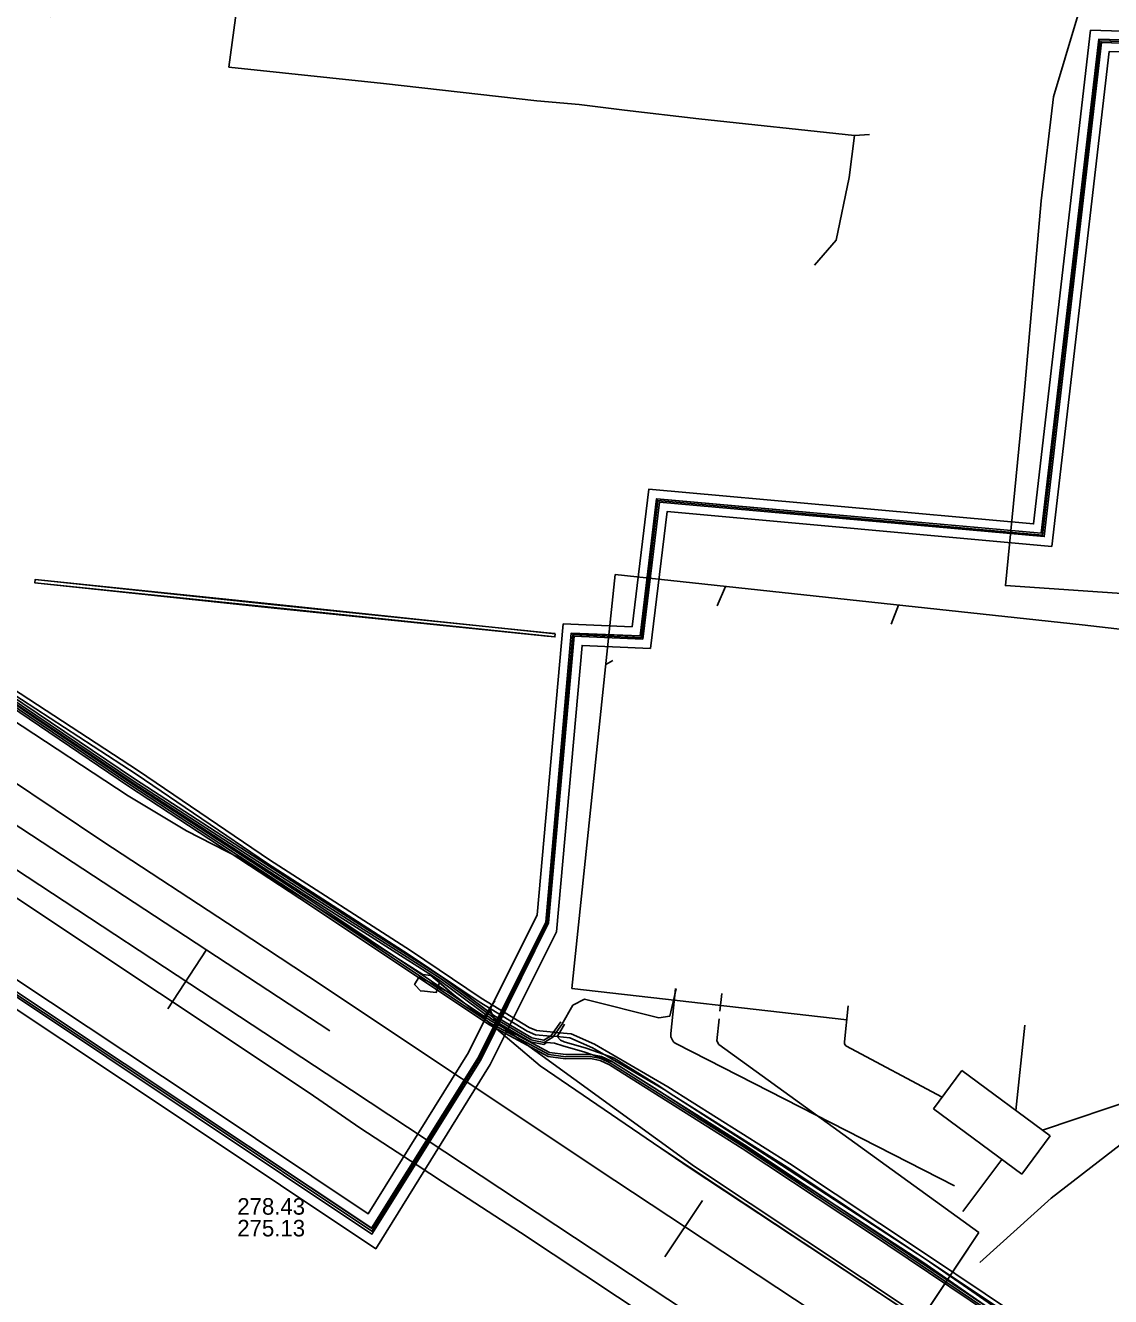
# Model space of a CAD drawing. Extents: x -598233 to -596890, y -1157848 to -1156431.
# Drawn here: x -597768.3 to -597715.9, y -1156857.7 to -1156796.3 of the extents above; entities that cross this region are included whole.
import ezdxf

# ---------------------------------------------------------------- set-up
doc = ezdxf.new("R2010")
doc.units = 0
for name, color, linetype in [('Vrstva 1', 7, 'Continuous'), ('Vrstva 13', 7, 'Continuous'), ('Vrstva 19', 7, 'Continuous'), ('Vrstva 25', 7, 'Continuous'), ('Vrstva 26', 7, 'Continuous'), ('Vrstva 3', 7, 'Continuous'), ('Vrstva 34', 7, 'Continuous'), ('Vrstva 37', 7, 'Continuous'), ('Vrstva 42', 7, 'Continuous'), ('Vrstva 44', 7, 'Continuous'), ('Vrstva 45', 7, 'Continuous'), ('Vrstva 5', 7, 'Continuous'), ('Vrstva 55', 7, 'Continuous'), ('Vrstva 8', 7, 'Continuous')]:
    doc.layers.add(name, color=color, linetype=linetype)

msp = doc.modelspace()

# ---------------------------------------------------------------- linework, layer by layer
at = {"layer": 'Vrstva 1'}
for p, q in [((-597739.78, -1156822.87), (-597741.88, -1156842.864)), ((-597734.454, -1156823.443), (-597734.861, -1156824.373)), ((-597726.112, -1156824.341), (-597726.456, -1156825.253)), ((-597740.236, -1156827.214), (-597739.9, -1156827.023)), ((-597741.88, -1156842.864), (-597728.605, -1156844.373)), ((-597728.715, -1156845.426), (-597728.534, -1156843.695)), ((-597720.002, -1156844.627), (-597720.434, -1156848.755)), ((-597728.715, -1156845.525), (-597728.715, -1156845.426)), ((-597728.654, -1156845.627), (-597728.715, -1156845.525)), ((-597728.654, -1156845.627), (-597723.993, -1156848.103)), ((-597710.63, -1156846.836), (-597719.157, -1156849.698)), ((-597721.112, -1156851.114), (-597723, -1156853.63))]:
    msp.add_line(p, q, dxfattribs=at)
for points in [[(-597753.55, -1156844.91), (-597795.28, -1156817.53)], [(-597690.788, -1156828.348), (-597717.241, -1156825.295), (-597739.78, -1156822.87)], [(-597761.381, -1156843.841), (-597759.533, -1156841.009)], [(-597735.56, -1156853.1), (-597737.391, -1156855.813)]]:
    msp.add_lwpolyline(points, dxfattribs=at)
at = {"layer": 'Vrstva 13'}
for p, q in [((-597737.096, -1156845.034), (-597736.869, -1156842.865)), ((-597723.4, -1156852.39), (-597736.819, -1156845.535))]:
    msp.add_line(p, q, dxfattribs=at)
msp.add_lwpolyline([(-597704.92, -1156875.14), (-597716.336, -1156867.602), (-597719.97, -1156865.22), (-597728.521, -1156859.577), (-597739.8, -1156852.13), (-597754.58, -1156842.28), (-597758.034, -1156840.01), (-597764.51, -1156835.75), (-597773.743, -1156829.58), (-597781.321, -1156824.498), (-597782.24, -1156823.88), (-597793.17, -1156816.6), (-597794.831, -1156816.258)], dxfattribs=at)
msp.add_arc((-597736.599, -1156845.086), 0.5, 174.02515, 243.92666, dxfattribs=at)
at = {"layer": 'Vrstva 19'}
msp.add_lwpolyline([(-597728.77, -1156864.98), (-597744.35, -1156854.65), (-597748.12, -1156852.2), (-597749.343, -1156851.396), (-597750.63, -1156850.55), (-597752.11, -1156849.58), (-597754.55, -1156847.89), (-597769.01, -1156838.27), (-597782.35, -1156829.41), (-597792.52, -1156822.91), (-597793.46, -1156822.43), (-597794.35, -1156821.94), (-597795.99, -1156821.18), (-597799.22, -1156819.85), (-597801.34, -1156819.11), (-597804.12, -1156818.41)], dxfattribs=at)
at = {"layer": 'Vrstva 25'}
for points in [[(-597738.517, -1156825.914), (-597737.716, -1156819.281), (-597719.145, -1156820.96), (-597716.384, -1156797.09), (-597711.284, -1156797.254)], [(-597743.078, -1156839.714), (-597741.832, -1156825.768), (-597738.517, -1156825.914)], [(-597787.655, -1156830.499), (-597785.733, -1156831.782), (-597769.147, -1156842.835), (-597760.202, -1156848.782), (-597751.523, -1156854.582), (-597746.335, -1156846.242), (-597743.078, -1156839.714)]]:
    msp.add_lwpolyline(points, dxfattribs=at)
at = {"layer": 'Vrstva 26'}
for points in [[(-597738.958, -1156825.394), (-597738.154, -1156818.739), (-597719.586, -1156820.418), (-597716.828, -1156796.575), (-597711.268, -1156796.754)], [(-597711.3, -1156797.754), (-597715.94, -1156797.604), (-597718.704, -1156821.502), (-597737.277, -1156819.823), (-597738.076, -1156826.434)], [(-597743.543, -1156839.303), (-597742.288, -1156825.247), (-597738.958, -1156825.394)], [(-597738.076, -1156826.434), (-597741.377, -1156826.288), (-597742.613, -1156840.126)], [(-597787.322, -1156830), (-597785.4, -1156831.283), (-597768.815, -1156842.336), (-597759.869, -1156848.282), (-597751.705, -1156853.739), (-597746.859, -1156845.949), (-597743.543, -1156839.303)], [(-597742.613, -1156840.126), (-597745.81, -1156846.535), (-597751.341, -1156855.426), (-597760.535, -1156849.281), (-597769.48, -1156843.335), (-597786.066, -1156832.281), (-597787.587, -1156831.266)]]:
    msp.add_lwpolyline(points, dxfattribs=at)
at = {"layer": 'Vrstva 3'}
for p, q in [((-597756.558, -1156824.45), (-597767.806, -1156823.262)), ((-597756.542, -1156824.29), (-597767.788, -1156823.103)), ((-597743.073, -1156825.839), (-597756.558, -1156824.45)), ((-597743.062, -1156825.68), (-597756.542, -1156824.29)), ((-597742.694, -1156825.878), (-597743.073, -1156825.839)), ((-597742.68, -1156825.719), (-597743.062, -1156825.68)), ((-597724.415, -1156848.675), (-597723.049, -1156846.824)), ((-597723.049, -1156846.824), (-597718.785, -1156849.972)), ((-597720.151, -1156851.823), (-597724.415, -1156848.675)), ((-597718.785, -1156849.972), (-597720.151, -1156851.823))]:
    msp.add_line(p, q, dxfattribs=at)
msp.add_lwpolyline([(-597742.68, -1156825.72), (-597742.69, -1156825.88), (-597757.036, -1156824.383), (-597767.8, -1156823.26), (-597767.78, -1156823.1), (-597757.339, -1156824.19)], close=True, dxfattribs=at)
at = {"layer": 'Vrstva 34'}
for p, q in [((-597737.15, -1156844.2), (-597736.845, -1156842.867)), ((-597741.82, -1156843.67), (-597741.26, -1156843.37)), ((-597741.26, -1156843.37), (-597737.68, -1156844.28)), ((-597742.36, -1156844.59), (-597741.82, -1156843.67)), ((-597737.68, -1156844.28), (-597737.15, -1156844.2))]:
    msp.add_line(p, q, dxfattribs=at)
for points in [[(-597783.764, -1156819.192), (-597776.91, -1156823.48), (-597769.79, -1156828.28), (-597763.05, -1156832.82), (-597754.29, -1156838.5), (-597748.19, -1156842.39), (-597745.69, -1156844.25), (-597743.84, -1156845.34), (-597743.635, -1156845.379)], [(-597743.635, -1156845.379), (-597743.21, -1156845.46), (-597742.8, -1156845.2), (-597742.36, -1156844.59)]]:
    msp.add_lwpolyline(points, dxfattribs=at)
at = {"layer": 'Vrstva 37'}
for points in [[(-597767.025, -1156795.926), (-597772.674, -1156790.284), (-597778.916, -1156784.069), (-597785.893, -1156790.945), (-597790.102, -1156796.296), (-597792.987, -1156801.653), (-597797.51, -1156812.135), (-597797.755, -1156812.235), (-597803.539, -1156810.773), (-597805.328, -1156818.594), (-597787.882, -1156830.226), (-597763.487, -1156846.481), (-597751.538, -1156854.437), (-597746.376, -1156846.168), (-597743.134, -1156839.665), (-597741.9, -1156825.689), (-597738.583, -1156825.835), (-597737.777, -1156819.205), (-597719.217, -1156820.861), (-597716.427, -1156797.002), (-597711.316, -1156797.169)], [(-597711.312, -1156797.334), (-597716.315, -1156797.171), (-597719.07, -1156821.031), (-597737.648, -1156819.366), (-597738.454, -1156825.979), (-597741.773, -1156825.84), (-597742.996, -1156839.688), (-597746.272, -1156846.295), (-597751.525, -1156854.716), (-597768.595, -1156843.317), (-597790.23, -1156828.893), (-597805.551, -1156818.679), (-597805.256, -1156817.404), (-597806.893, -1156817.007), (-597807.544, -1156819.843), (-597819.331, -1156818.991), (-597820.118, -1156825.479), (-597824.24, -1156825.054), (-597824.389, -1156826.623)]]:
    msp.add_lwpolyline(points, dxfattribs=at)
at = {"layer": 'Vrstva 42'}
for points in [[(-597767.03, -1156795.93), (-597772.67, -1156790.28), (-597778.92, -1156784.07), (-597785.89, -1156790.94), (-597790.1, -1156796.3), (-597792.99, -1156801.65), (-597797.51, -1156812.13), (-597797.75, -1156812.23), (-597803.54, -1156810.77), (-597805.33, -1156818.59), (-597787.88, -1156830.23), (-597763.49, -1156846.48), (-597751.54, -1156854.44), (-597746.38, -1156846.17), (-597743.13, -1156839.66), (-597741.9, -1156825.69), (-597738.58, -1156825.83), (-597737.78, -1156819.2), (-597719.22, -1156820.86), (-597716.43, -1156797), (-597711.32, -1156797.17)], [(-597711.31, -1156797.33), (-597716.31, -1156797.17), (-597719.07, -1156821.03), (-597737.65, -1156819.37), (-597738.45, -1156825.98), (-597741.77, -1156825.84), (-597743, -1156839.69), (-597746.27, -1156846.3), (-597751.53, -1156854.72), (-597768.59, -1156843.32), (-597790.23, -1156828.89), (-597805.55, -1156818.68), (-597805.26, -1156817.4), (-597806.89, -1156817.01), (-597807.54, -1156819.84), (-597819.33, -1156818.99), (-597820.12, -1156825.48), (-597824.24, -1156825.05), (-597824.39, -1156826.62)], [(-597719.125, -1156859.72), (-597724.916, -1156855.843), (-597731.474, -1156851.484), (-597736.943, -1156848.037), (-597737.342, -1156847.785), (-597740.321, -1156846.044), (-597740.876, -1156845.719), (-597741.965, -1156845.238), (-597742.578, -1156845.183), (-597742.912, -1156845.153), (-597743.624, -1156845.088), (-597744.026, -1156844.919), (-597746.354, -1156843.494), (-597749.775, -1156841.194), (-597756.575, -1156836.813), (-597762.905, -1156832.513), (-597769.845, -1156827.993)], [(-597719.035, -1156859.54), (-597724.804, -1156855.677), (-597731.366, -1156851.316), (-597737.238, -1156847.614), (-597740.784, -1156845.541), (-597741.915, -1156845.042), (-597742.472, -1156844.992), (-597742.757, -1156844.966), (-597743.576, -1156844.892), (-597743.934, -1156844.741), (-597746.246, -1156843.326), (-597749.665, -1156841.026), (-597756.465, -1156836.647), (-597762.795, -1156832.347), (-597769.735, -1156827.827)], [(-597769.734, -1156828.197), (-597762.995, -1156832.737), (-597754.236, -1156838.416), (-597748.133, -1156842.308), (-597745.635, -1156844.167), (-597743.804, -1156845.245), (-597743.23, -1156845.354), (-597742.912, -1156845.153), (-597742.87, -1156845.126), (-597742.757, -1156844.966), (-597742.402, -1156844.462)], [(-597718.424, -1156860.594), (-597724.936, -1156856.083), (-597732.225, -1156851.324), (-597737.904, -1156847.654), (-597739.914, -1156846.401), (-597741.25, -1156845.925), (-597742.307, -1156845.626), (-597742.711, -1156845.498), (-597743.096, -1156845.469), (-597743.223, -1156845.559), (-597743.876, -1156845.435), (-597745.745, -1156844.333), (-597748.247, -1156842.472), (-597754.344, -1156838.584), (-597763.105, -1156832.903), (-597769.846, -1156828.363)], [(-597742.236, -1156844.58), (-597742.472, -1156844.992), (-597742.58, -1156845.18), (-597742.578, -1156845.183), (-597742.428, -1156845.358), (-597742.253, -1156845.434), (-597741.19, -1156845.735), (-597740.321, -1156846.044), (-597739.826, -1156846.219), (-597737.796, -1156847.486), (-597736.943, -1156848.037), (-597732.116, -1156851.156), (-597724.824, -1156855.917), (-597718.316, -1156860.426), (-597715.814, -1156861.899), (-597715.379, -1156861.891), (-597715.315, -1156861.851), (-597714.997, -1156861.656), (-597714.979, -1156861.645), (-597714.832, -1156861.555)]]:
    msp.add_lwpolyline(points, dxfattribs=at)
at = {"layer": 'Vrstva 44'}
for p, q in [((-597769.93, -1156828.46), (-597763.22, -1156833)), ((-597763.22, -1156833), (-597754.48, -1156838.73)), ((-597754.48, -1156838.73), (-597745.83, -1156844.51)), ((-597745.83, -1156844.51), (-597742.99, -1156846.04)), ((-597742.99, -1156846.04), (-597742.17, -1156846.15)), ((-597742.17, -1156846.15), (-597740.97, -1156846.14)), ((-597740.97, -1156846.14), (-597740.47, -1156846.24)), ((-597740.47, -1156846.24), (-597740.01, -1156846.46)), ((-597740.01, -1156846.46), (-597733.59, -1156850.5)), ((-597733.59, -1156850.5), (-597727.54, -1156854.51)), ((-597727.54, -1156854.51), (-597719.65, -1156859.83))]:
    msp.add_line(p, q, dxfattribs=at)
for points in [[(-597787.25, -1156810.74), (-597787.723, -1156812.529), (-597787.631, -1156814.921), (-597786.668, -1156816.542), (-597784.514, -1156819.123), (-597776.987, -1156823.686), (-597769.874, -1156828.377), (-597763.165, -1156832.917), (-597754.425, -1156838.647), (-597745.778, -1156844.424), (-597742.959, -1156845.943), (-597742.164, -1156846.05), (-597740.961, -1156846.04), (-597740.438, -1156846.144), (-597739.962, -1156846.372), (-597733.536, -1156850.416), (-597727.484, -1156854.427), (-597719.595, -1156859.747), (-597717.156, -1156861.323), (-597716.676, -1156861.368), (-597716.424, -1156861.259), (-597716.044, -1156860.765)], [(-597787.91, -1156812.864), (-597787.829, -1156814.979), (-597786.832, -1156816.658), (-597784.646, -1156819.277), (-597777.093, -1156823.854), (-597769.986, -1156828.543), (-597763.275, -1156833.083), (-597754.535, -1156838.813), (-597745.882, -1156844.596), (-597743.021, -1156846.137), (-597742.176, -1156846.25), (-597740.979, -1156846.24), (-597740.502, -1156846.336), (-597740.058, -1156846.548), (-597733.644, -1156850.584), (-597727.596, -1156854.593), (-597719.705, -1156859.913), (-597717.224, -1156861.517), (-597716.644, -1156861.572), (-597716.297, -1156861.421), (-597715.878, -1156860.877)]]:
    msp.add_lwpolyline(points, dxfattribs=at)
at = {"layer": 'Vrstva 45'}
msp.add_line((-597728.23, -1156801.66), (-597727.51, -1156801.61), dxfattribs=at)
for points in [[(-597708.86, -1156824.32), (-597709.47, -1156824.19), (-597720.94, -1156823.4), (-597720.03, -1156814.16), (-597719.22, -1156804.82), (-597718.62, -1156799.79), (-597717.5, -1156796.03), (-597714.39, -1156787.47), (-597711.58, -1156779.08)], [(-597757.684, -1156793.282), (-597757.79, -1156793.57), (-597758.44, -1156798.36)], [(-597758.44, -1156798.36), (-597750.97, -1156799.15), (-597743.56, -1156799.99), (-597741.52, -1156800.17), (-597739.328, -1156800.432)], [(-597739.328, -1156800.432), (-597735.75, -1156800.86), (-597728.23, -1156801.66)], [(-597728.23, -1156801.66), (-597728.48, -1156803.69), (-597729.12, -1156806.72), (-597730.16, -1156807.93)], [(-597722.183, -1156856.098), (-597718.73, -1156852.99), (-597713.14, -1156848.65), (-597711.38, -1156847.75), (-597704.61, -1156848.03)]]:
    msp.add_lwpolyline(points, dxfattribs=at)
at = {"layer": 'Vrstva 5'}
for p, q in [((-597734.726, -1156843.949), (-597734.637, -1156843.098)), ((-597734.766, -1156844.323), (-597734.875, -1156845.387)), ((-597734.774, -1156845.561), (-597734.875, -1156845.387)), ((-597734.774, -1156845.561), (-597722.23, -1156854.64)), ((-597722.23, -1156854.64), (-597728.282, -1156863.788)), ((-597722.23, -1156854.64), (-597724.588, -1156858.204))]:
    msp.add_line(p, q, dxfattribs=at)
for points in [[(-597794.43, -1156820.2), (-597782.027, -1156828.354), (-597781.886, -1156828.447), (-597781.714, -1156828.56), (-597774.209, -1156833.494), (-597774.201, -1156833.499), (-597752.51, -1156847.76)], [(-597752.51, -1156847.76), (-597728.282, -1156863.788), (-597727.884, -1156864.052), (-597727.818, -1156864.095), (-597711.26, -1156875.05)]]:
    msp.add_lwpolyline(points, dxfattribs=at)
at = {"layer": 'Vrstva 55'}
for points in [[(-597805.54, -1156810.93), (-597802.93, -1156810.57), (-597799.58, -1156809.57), (-597797.36, -1156807.79), (-597796.9, -1156806.55), (-597787.831, -1156809.862), (-597787.86, -1156810.01), (-597788.37, -1156812.04), (-597788.25, -1156814.48), (-597787.26, -1156816.91), (-597785.49, -1156819.09), (-597782.2, -1156821.26), (-597778.99, -1156823.19), (-597778.44, -1156823.5), (-597775.35, -1156825.74), (-597768.97, -1156829.82), (-597763.3, -1156833.56), (-597760.48, -1156835.24), (-597757.9, -1156836.56), (-597749.07, -1156842.18), (-597748.68, -1156842.23)], [(-597805.54, -1156810.93), (-597802.93, -1156810.57), (-597799.58, -1156809.57), (-597797.36, -1156807.79), (-597796.9, -1156806.55), (-597787.831, -1156809.862), (-597787.86, -1156810.01), (-597788.37, -1156812.04), (-597788.25, -1156814.48), (-597787.26, -1156816.91), (-597785.49, -1156819.09), (-597782.2, -1156821.26), (-597778.99, -1156823.19), (-597778.44, -1156823.5), (-597775.35, -1156825.74), (-597768.97, -1156829.82), (-597763.3, -1156833.56), (-597760.48, -1156835.24), (-597757.9, -1156836.56), (-597749.07, -1156842.18), (-597748.68, -1156842.23)], [(-597786.26, -1156810.3), (-597787.29, -1156810.18), (-597787.86, -1156810.01), (-597788.37, -1156812.04), (-597788.25, -1156814.48), (-597787.26, -1156816.91), (-597785.49, -1156819.09), (-597782.2, -1156821.26), (-597778.99, -1156823.19), (-597778.44, -1156823.5), (-597776.243, -1156825.092), (-597775.35, -1156825.74), (-597768.97, -1156829.82), (-597763.3, -1156833.56), (-597760.48, -1156835.24), (-597757.9, -1156836.56), (-597749.07, -1156842.18), (-597748.68, -1156842.23), (-597748.27, -1156842.57), (-597747.55, -1156843.18), (-597746.14, -1156844.27), (-597745.59, -1156843.45)], [(-597768.97, -1156829.82), (-597763.3, -1156833.56), (-597760.48, -1156835.24), (-597757.9, -1156836.56), (-597749.07, -1156842.18), (-597748.68, -1156842.23), (-597748.27, -1156842.57), (-597747.55, -1156843.18), (-597748.27, -1156842.57), (-597748.42, -1156843.05), (-597749.13, -1156842.97)], [(-597749.15, -1156843.01), (-597749.47, -1156842.67), (-597749.24, -1156842.3), (-597747.55, -1156843.18), (-597746.14, -1156844.27), (-597743.41, -1156846.6), (-597737.577, -1156850.574), (-597736.16, -1156851.54), (-597727.925, -1156856.982), (-597725.22, -1156858.77)], [(-597748.68, -1156842.23), (-597747.55, -1156843.18), (-597746.14, -1156844.27), (-597745.59, -1156843.45)], [(-597748.68, -1156842.23), (-597747.55, -1156843.18), (-597746.14, -1156844.27), (-597743.41, -1156846.6), (-597737.577, -1156850.574), (-597725.22, -1156858.77)], [(-597745.59, -1156843.45), (-597745.85, -1156843.82), (-597745.55, -1156844.48), (-597735.96, -1156851.45), (-597725.15, -1156858.63)]]:
    msp.add_lwpolyline(points, dxfattribs=at)

# ---------------------------------------------------------------- texts
at = {"layer": 'Vrstva 8'}
for s, p in [('278.43', (-597758.025, -1156853.782)), ('275.13', (-597758.025, -1156854.832))]:
    msp.add_text(s, height=0.8, dxfattribs=at).set_placement(p)

doc.saveas('drawing.dxf')
